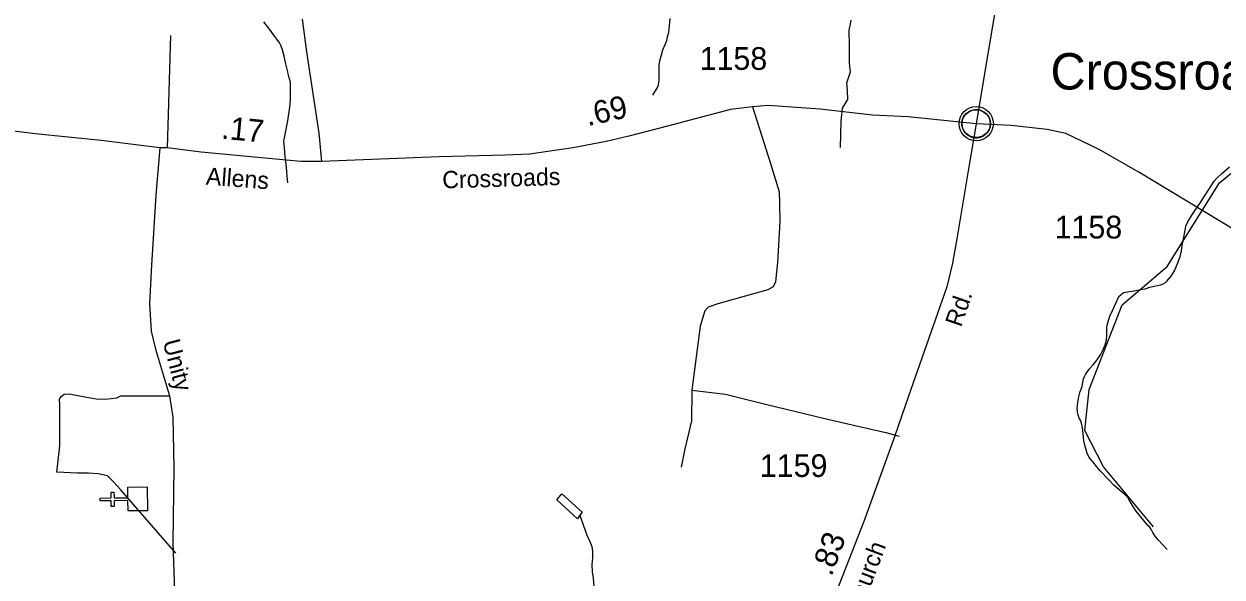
# Model space of a CAD drawing. Extents: x 2082433 to 2279600, y 546599 to 755198.
# Drawn here: x 2152600 to 2159193, y 593840 to 596883 of the extents above; entities that cross this region are included whole.
import ezdxf

# ---------------------------------------------------------------- set-up
doc = ezdxf.new("R2010")
doc.units = 0
for name, color, linetype in [('Exist Civil Demographics Community CELL', 7, 'Continuous'), ('Exist Civil Demographics Community Label', 7, 'Continuous'), ('Exist Cultural Church CELL', 7, 'Continuous'), ('Exist Hydrographic Creek Single Shore', 7, 'Continuous'), ('Exist Hydrographic Misc Water Feature', 7, 'Continuous'), ('Exist Road Non-System Type 51', 7, 'Continuous'), ('Exist Road Secondary Mileage Hundredths English Label', 7, 'Continuous'), ('Exist Road Secondary Type 51 Attributed', 7, 'Continuous'), ('Exist Road Secondary Type 51 Label', 7, 'Continuous'), ('Exist Road Secondary Type 51 Number Label', 7, 'Continuous')]:
    doc.layers.add(name, color=color, linetype=linetype)

msp = doc.modelspace()

# ---------------------------------------------------------------- linework, layer by layer
at = {"layer": 'Exist Civil Demographics Community CELL'}
msp.add_lwpolyline([(2157762.3, 596346.8), (2157763.3, 596352.4), (2157765.1, 596358.9), (2157768, 596366.1), (2157770.9, 596371.9), (2157774.3, 596377.6), (2157778, 596382.7), (2157782, 596387.1), (2157786.6, 596391.7), (2157792.1, 596396.3), (2157797.5, 596399.9), (2157802.4, 596402.8), (2157807.5, 596405.3), (2157812.9, 596407.6), (2157818.6, 596409.4), (2157822.9, 596410.5), (2157827.8, 596411.3), (2157831.9, 596412), (2157838.2, 596412.3), (2157842.7, 596412.2), (2157848.3, 596411.9), (2157853.2, 596411.2), (2157858.2, 596410.2), (2157863.2, 596408.8), (2157868.3, 596406.8), (2157875, 596403.9), (2157881.2, 596400.4), (2157886.3, 596396.9), (2157891.5, 596392.9), (2157894.8, 596389.7), (2157898.9, 596385.3), (2157902.8, 596380.6), (2157905.8, 596376), (2157909, 596371), (2157911.4, 596365.9), (2157913.5, 596360.9), (2157915, 596355.9), (2157916.3, 596351.3), (2157917.4, 596345.2), (2157918, 596340.5), (2157918.3, 596334.5), (2157918.1, 596328.7), (2157917.5, 596323), (2157916.6, 596317.6), (2157914.9, 596311.4), (2157913.1, 596305.6), (2157910.8, 596300.5), (2157907.6, 596294.5), (2157904.3, 596289.2), (2157900.9, 596284.5), (2157896.7, 596279.7), (2157891.4, 596274.8), (2157886.4, 596270.6), (2157881.3, 596267.2), (2157877, 596264.7), (2157870.2, 596261.5), (2157863.1, 596258.8), (2157857.1, 596257.3), (2157850.5, 596256), (2157846.1, 596255.5), (2157841.6, 596255.3), (2157836, 596255.3), (2157831.7, 596255.7), (2157826.1, 596256.4), (2157820.2, 596257.7), (2157815.6, 596259), (2157810.4, 596260.9), (2157805.8, 596262.9), (2157801.9, 596265.1), (2157795.1, 596269.2), (2157789.5, 596273.5), (2157784.6, 596278), (2157780.1, 596282.8), (2157777, 596286.8), (2157774, 596290.9), (2157769.9, 596298), (2157768.2, 596301.6), (2157766.4, 596305.6), (2157763.9, 596313.8), (2157762.3, 596320.8), (2157761.6, 596326), (2157761.3, 596332.3), (2157761.3, 596337), (2157761.8, 596343.5)], close=True, dxfattribs=at)
for centre, radius in [((2157839.9, 596334.4), 94.3), ((2157839.7, 596334.6), 76.7)]:
    msp.add_circle(centre, radius, dxfattribs=at)
at = {"layer": 'Exist Cultural Church CELL'}
msp.add_lwpolyline([(2153173, 594203.7), (2153172.2, 594260.6), (2153096.1, 594259.8), (2153096.4, 594227.8), (2153080.5, 594227.6), (2153080.1, 594259.6), (2153019.9, 594258.9), (2153019.8, 594274.9), (2153079.9, 594275.6), (2153079.5, 594307.6), (2153095.5, 594307.8), (2153095.9, 594275.8), (2153172, 594276.7), (2153171.4, 594334.3), (2153277.9, 594335.5), (2153279.4, 594204.9)], close=True, dxfattribs=at)
at = {"layer": 'Exist Hydrographic Creek Single Shore'}
for points in [[(2156060.1, 596491.9), (2156085.7, 596534.2), (2156092.1, 596548.3), (2156095.4, 596574.2), (2156095.2, 596598.5), (2156095.2, 596616.4), (2156095.2, 596638.3), (2156095.2, 596656.1), (2156099.1, 596680.3), (2156106.9, 596706.3), (2156116.3, 596740.5), (2156128.6, 596770.3), (2156138.2, 596792.4), (2156141.9, 596812.5), (2156148.1, 596838.3), (2156151.6, 596870.6), (2156155.7, 596912.6)], [(2157092.4, 596202.5), (2157097.1, 596349.9), (2157103.5, 596419.7), (2157133.6, 596467.2), (2157132, 596516.3), (2157128.8, 596559.1), (2157148.7, 596620.2), (2157146.9, 596634.2), (2157145, 596648.3), (2157142.6, 596672.2), (2157142.2, 596708.3), (2157142.2, 596774), (2157141.8, 596836.1), (2157141.6, 596850), (2157145.7, 596872.1), (2157151.4, 596904.1)], [(2158815.5, 594116.3), (2158539.5, 594446.7), (2158437.4, 594645.5), (2158461.3, 594871.3), (2158642.4, 595336.8), (2158891.3, 595548.3), (2159179.4, 596008.2), (2159685.5, 596427.7)]]:
    msp.add_lwpolyline(points, dxfattribs=at)
at = {"layer": 'Exist Hydrographic Misc Water Feature'}
for points in [[(2154051.6, 596008.8), (2154049.4, 596044.8), (2154046.9, 596070.8), (2154042.6, 596110.8), (2154038.5, 596152.7), (2154034.2, 596200.8), (2154032.4, 596220.6), (2154030.1, 596236.8), (2154032.2, 596246.6), (2154035.8, 596264.6), (2154041.8, 596294.6), (2154051.6, 596350.7), (2154063.1, 596424.8), (2154066.6, 596466.8), (2154066.8, 596500.9), (2154066.6, 596533), (2154066.6, 596552.8), (2154064.3, 596570.6), (2154060.2, 596586.6), (2154054.1, 596608.6), (2154052, 596618.7), (2154041.8, 596664.4), (2154031.3, 596706.6), (2154021.5, 596746.6), (2154013.3, 596764.5), (2154007.1, 596778.4), (2153991.3, 596800.2), (2153974.5, 596822.2), (2153950.9, 596854.2), (2153920.6, 596894.1)], [(2158890.9, 593990.9), (2158865, 594019.1), (2158840.6, 594044.7), (2158824.8, 594064.5), (2158812.5, 594084.6), (2158804.5, 594100.4), (2158794.5, 594114.5), (2158784.6, 594124.5), (2158768.4, 594144.4), (2158752.2, 594162.2), (2158719.8, 594202), (2158703.9, 594228), (2158685.8, 594257.9), (2158673.7, 594277.5), (2158657.3, 594293.4), (2158627.2, 594319.5), (2158597.6, 594345.5), (2158569.3, 594375.2), (2158553.3, 594391.1), (2158537.1, 594408.9), (2158522.8, 594424.9), (2158503.1, 594446.5), (2158482.8, 594472.7), (2158462.3, 594498.5), (2158450.6, 594522.2), (2158444.3, 594540.2), (2158437.9, 594566.3), (2158432.2, 594590.2), (2158427.9, 594630.2), (2158425.6, 594660.2), (2158419.2, 594686.3), (2158415.1, 594700.3), (2158407.3, 594714), (2158398.9, 594738), (2158395, 594765.8), (2158397.1, 594787.8), (2158402.6, 594823.8), (2158412.1, 594860.1), (2158422.3, 594888.2), (2158425.8, 594912), (2158430.1, 594930), (2158437.9, 594946.3), (2158441.8, 594954.2), (2158451.6, 594970.2), (2158461.7, 594984.5), (2158481.6, 595006.2), (2158497.6, 595026.4), (2158509.3, 595040.5), (2158523.2, 595062.7), (2158539.2, 595092.7), (2158548.8, 595116.9), (2158556.8, 595144.9), (2158558.7, 595170.9), (2158558.7, 595190.8), (2158558.1, 595210.7), (2158560.3, 595226.6), (2158568.1, 595251), (2158575.9, 595275), (2158589.8, 595307), (2158607.5, 595346.8), (2158625.5, 595383.1), (2158637.2, 595395.1), (2158651.2, 595405.1), (2158671.5, 595409.4), (2158706.9, 595415.4), (2158745.1, 595421.8), (2158769.1, 595425.8), (2158795.1, 595434.1), (2158819.1, 595440.2), (2158835.1, 595444.2), (2158854.8, 595448.5), (2158869.1, 595452.5), (2158880.6, 595460.5), (2158888.8, 595468.6), (2158912.6, 595494.6), (2158930.4, 595524.7), (2158950.1, 595568.8), (2158962.2, 595603), (2158969.6, 595634.8), (2158973.7, 595665), (2158979.9, 595701), (2158991.1, 595756.8), (2158993.2, 595771.1), (2159004.9, 595794.9), (2159027, 595831.3), (2159044.9, 595859.1), (2159070.5, 595895.3), (2159096.3, 595935.6), (2159120.1, 595971.7), (2159135.9, 595997.8), (2159149.4, 596018), (2159163.6, 596033.7), (2159191.3, 596060), (2159233.1, 596096.2)], [(2155659.2, 594180.5), (2155645.3, 594160.7), (2155532.7, 594265.7), (2155560.6, 594298), (2155671.3, 594196.5), (2155659.2, 594180.5)], [(2155659.2, 594180.5), (2155679.3, 594122.7), (2155691.6, 594086.8), (2155699.8, 594064.8), (2155707.8, 594049.1), (2155718.3, 594026.8), (2155724.2, 594008.9), (2155728.5, 593981.1), (2155728.3, 593945), (2155724.9, 593909), (2155727.3, 593869.3), (2155733.1, 593833.1), (2155735.3, 593785.4), (2155739.6, 593747.4), (2155741.7, 593739.4), (2155743.7, 593731.4), (2155745.8, 593725.4), (2155750.1, 593717.4), (2155758.1, 593709.3), (2155763.2, 593705.4), (2155765.9, 593703.3)]]:
    msp.add_lwpolyline(points, dxfattribs=at)
at = {"layer": 'Exist Road Non-System Type 51'}
msp.add_line((2153407.4, 596819.2), (2153388.7, 596202.2), dxfattribs=at)
for points in [[(2156608.2, 596426.9), (2156707.6, 596114.4), (2156755.6, 595959.9), (2156758.2, 595895.9), (2156760, 595796.5), (2156745.8, 595571), (2156735.1, 595464.4), (2156722.7, 595436), (2156692.5, 595420), (2156419, 595343.7), (2156365.8, 595324.1), (2156346.2, 595304.6), (2156321.4, 595221.1), (2156274.3, 594867.7)], [(2152780.8, 594417.1), (2152797.5, 594561.7), (2152796.9, 594787.6), (2152795.6, 594818.5), (2152804.6, 594834), (2152821.4, 594846.9), (2152849.8, 594848.2), (2152914.4, 594835.3), (2152998.3, 594819.8), (2153049.9, 594818.5), (2153111.8, 594826.3), (2153133.8, 594836.6), (2153181.5, 594837.9), (2153268, 594836.6), (2153400.3, 594836.6)], [(2156274.3, 594867.7), (2156272.5, 594699), (2156235.2, 594535.6), (2156215.7, 594445.1)], [(2156274.3, 594867.7), (2156460.8, 594846.4), (2156688.1, 594789.6), (2157007.7, 594713.2), (2157157.8, 594677.7), (2157342.5, 594635.1), (2157415.3, 594615.6)], [(2153435.8, 593970.5), (2153131, 594321.3), (2153092.9, 594363.1), (2153059.6, 594396.5), (2153008.6, 594408.6), (2152956.3, 594410.7), (2152894.3, 594410.7), (2152780.8, 594417.1)]]:
    msp.add_lwpolyline(points, dxfattribs=at)
at = {"layer": 'Exist Road Secondary Type 51 Attributed'}
for points in [[(2159996.4, 599292.5), (2159531.3, 598844.7), (2159324.6, 598645.1), (2159221.5, 598562), (2158894.6, 598330.6), (2158768.1, 598244.4), (2158606.2, 598109.7), (2158533.1, 598036.5), (2158469.9, 597960.1), (2158396.7, 597862.5), (2158204.9, 597604.2), (2158122.9, 597487.8), (2158074.1, 597409.1), (2158040.9, 597338.2), (2158001, 597226.2), (2157981, 597158.6), (2157962.2, 597068.8), (2157937.8, 596914.7), (2157879, 596565.5), (2157839.9, 596334.4)], [(2154239.2, 596126.8), (2154224.1, 596281.3), (2154157.5, 596728.8), (2154132.7, 596909.9)], [(2153348, 596200.9), (2153025.4, 596242.2), (2152661.4, 596278.4), (2152423.2, 596308.1), (2151985, 596420.3), (2151557.1, 596541.7), (2151250.6, 596623), (2150958.9, 596703), (2150781.4, 596746.9), (2150537.5, 596772.7), (2150139.3, 596802.4), (2149969.5, 596812.7), (2149854.7, 596812.7), (2149761.7, 596801.1), (2149653.3, 596777.9), (2149524.6, 596720.7), (2149376.3, 596633), (2149278.3, 596565.3)], [(2157839.9, 596334.4), (2157465, 596371.9), (2157268.7, 596381.1), (2156981.1, 596414.5), (2156693.4, 596434), (2156608.2, 596426.9), (2156487.4, 596412.7), (2156140.5, 596320.6), (2155928.2, 596265.1), (2155804.5, 596236.6), (2155619.9, 596201.7), (2155469.3, 596180.3), (2155384.5, 596166.8), (2155249.7, 596160.5), (2154883.8, 596151.7), (2154239.2, 596126.8)], [(2157839.9, 596334.4), (2157800, 596097.7), (2157734.6, 595711.3), (2157709.1, 595567.2), (2157677.5, 595437), (2157652, 595362.7), (2157468, 594835.6), (2157391.5, 594616.1), (2157221.6, 594144.9), (2157069.2, 593756.4), (2156989.1, 593598.5), (2156795.7, 593334), (2156760.2, 593280.8), (2156729.7, 593225.4), (2156705.9, 593171.1), (2156687.6, 593119), (2156674.8, 593067.4), (2156666, 593014.2), (2156654.9, 592908.9), (2156651.6, 592812.5), (2156652.7, 592547), (2156653, 592385.7), (2156654.6, 592209.4)], [(2159272.7, 595743.7), (2158735.6, 596068.2), (2158513.6, 596194.3), (2158333.4, 596279.5), (2158230.4, 596302.6), (2158031.5, 596323.9), (2157839.9, 596334.4)], [(2153348, 596200.9), (2153326.7, 595940.2), (2153301.6, 595556.8), (2153291.9, 595342.6), (2153300.3, 595192.9), (2153324.8, 595093.5), (2153400.3, 594836.6), (2153419.7, 594720.4), (2153425.5, 594441.6), (2153419, 594029.8), (2153430, 593704.6)], [(2154239.2, 596126.8), (2154124.7, 596127.1), (2153965.9, 596140.1), (2153575.8, 596177.9), (2153388.7, 596202.2), (2153348, 596200.9)]]:
    msp.add_lwpolyline(points, dxfattribs=at)

# ---------------------------------------------------------------- texts
at = {"layer": 'Exist Civil Demographics Community Label'}
msp.add_text('Crossroads', height=200, dxfattribs=at).set_placement((2158248.9, 596522.3))
at = {"layer": 'Exist Road Secondary Mileage Hundredths English Label'}
for s, rotation, p in [('.69', 12.46941, (2155702.7, 596320.6)), ('.17', 354.45971, (2153683.1, 596252.2)), ('.83', 69.67088, (2157043.8, 593839.5))]:
    msp.add_text(s, height=125, rotation=rotation, dxfattribs=at).set_placement(p)
at = {"layer": 'Exist Road Secondary Type 51 Label'}
for s, rotation, p in [('Allens', 355.60274, (2153599.6, 595999.7)), ('Crossroads', 1.63725, (2154903.4, 595978.1)), ('Rd.', 71.09871, (2157756.6, 595210.8)), ('Unity', 284.60556, (2153363.2, 595134.9)), ('Church', 69.44368, (2157201.8, 593630.5))]:
    msp.add_text(s, height=95, rotation=rotation, dxfattribs=at).set_placement(p)
at = {"layer": 'Exist Road Secondary Type 51 Number Label'}
for s, p in [('1158', (2156318.1, 596630.4)), ('1158', (2158271.4, 595702.7)), ('1159', (2156649.4, 594390.7))]:
    msp.add_text(s, height=125, dxfattribs=at).set_placement(p)

doc.saveas('drawing.dxf')
